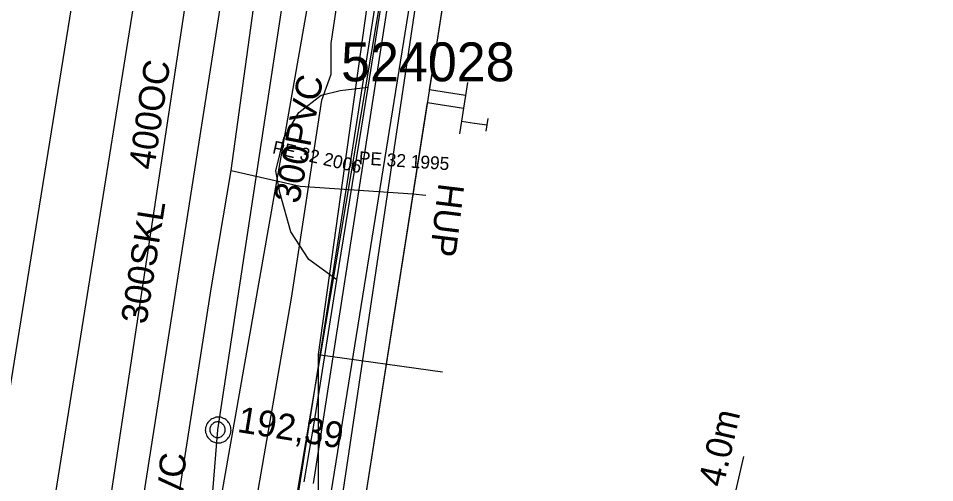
# Model space of a CAD drawing. Extents: x -746464 to -745690, y -1051581 to -1049993.
# Drawn here: x -746234.36 to -746199, y -1050941.27 to -1050923.36 of the extents above; entities that cross this region are included whole.
import ezdxf

# ---------------------------------------------------------------- set-up
doc = ezdxf.new("R2010")
doc.units = 0
for name, color, linetype in [('04_CETIN_neprovozovane', 7, 'Continuous'), ('04_CETIN_sdelovaci_podzem', 7, 'Continuous'), ('10_CD_Telematika_metalika', 7, 'Continuous'), ('14_SZDC_SSZT_zabezp_orientacni', 7, 'Continuous'), ('37_TVNET_sdelovaci_televizni kabely', 7, 'Continuous'), ('45_Eltodo_popisy', 7, 'Continuous'), ('45_Eltodo_vedeni_NN_zemni', 7, 'Continuous'), ('48_Prazs_plynarenska_STL', 7, 'Continuous'), ('48_Prazs_plynarenska_STL_popisy', 7, 'Continuous'), ('51_PVaK_kanal_destova_overena poloha', 7, 'Continuous'), ('51_PVaK_kanal_jednotna_overena poloha_rad', 7, 'Continuous'), ('51_PVaK_kanal_objekty', 7, 'Continuous'), ('51_PVaK_kanal_popisy', 7, 'Continuous'), ('51_PVaK_kanal_zruseno_overena poloha', 7, 'Continuous'), ('51_PVaK_vodovod_NEPROVOZUJE PVK_neoverene poloha', 7, 'Continuous'), ('51_PVaK_vodovod_overena poloha_rad', 7, 'Continuous'), ('51_PVaK_vodovod_popisy', 7, 'Continuous'), ('51_PVaK_vodovod_zruseno_overena poloha', 7, 'Continuous'), ('55_PREdi_NN', 7, 'Continuous'), ('55_PREdi_NN_pripojovaci_misto', 7, 'Continuous'), ('55_PREdi_stavby_popisy', 7, 'Continuous')]:
    doc.layers.add(name, color=color, linetype=linetype)

msp = doc.modelspace()

# ---------------------------------------------------------------- linework, layer by layer
at = {"layer": '04_CETIN_neprovozovane'}
for points in [[(-746220.86, -1050926.02), (-746217.61, -1050905.7), (-746214.71, -1050892.69), (-746207.04, -1050848.9)], [(-746222.06, -1050933.45), (-746223.15, -1050932.66), (-746223.84, -1050931.59), (-746224.27, -1050930.08), (-746224.42, -1050929.25), (-746224.11, -1050927.98), (-746223.53, -1050927), (-746222.67, -1050926.33), (-746221.94, -1050926.14), (-746220.86, -1050926.02)], [(-746222.06, -1050933.45), (-746220.86, -1050926.02)], [(-746223.32, -1050941.24), (-746222.94, -1050938.97), (-746222.06, -1050933.45)]]:
    msp.add_lwpolyline(points, dxfattribs=at)
at = {"layer": '04_CETIN_sdelovaci_podzem'}
for points in [[(-746200.5, -1050789.94), (-746202.57, -1050801.74), (-746207.08, -1050831.15), (-746207.94, -1050834.4), (-746208.74, -1050837.4), (-746209.44, -1050844.1), (-746208.7, -1050848.87), (-746210.83, -1050864.33), (-746214.25, -1050885.75), (-746215.15, -1050893.96), (-746215.77, -1050895.9), (-746218.07, -1050909.66), (-746222.98, -1050941.3)], [(-746208.47, -1050946.6), (-746221.28, -1050944.45), (-746222.06, -1050943.58), (-746222.34, -1050941.98), (-746214.81, -1050895.26)]]:
    msp.add_lwpolyline(points, dxfattribs=at)
at = {"layer": '10_CD_Telematika_metalika'}
msp.add_lwpolyline([(-746116.552, -1050521.207), (-746121.17, -1050569.408), (-746128.236, -1050608.848), (-746137.347, -1050610.336), (-746147.573, -1050674.704), (-746154.081, -1050701.12), (-746179.17, -1050709.95), (-746193.05, -1050747.67), (-746206.515, -1050825.577), (-746217.3, -1050901.851), (-746223.756, -1050942.953), (-746230.272, -1050994.196), (-746241.227, -1050999.731), (-746247.174, -1051050.056), (-746252.666, -1051096.533), (-746257.91, -1051185.16), (-746266.649, -1051259.574), (-746273.157, -1051294.362), (-746289.838, -1051383.531), (-746309.089, -1051442.724), (-746337.772, -1051532.949), (-746327.582, -1051537.864), (-746339.385, -1051562.334), (-746354.288, -1051580.571)], dxfattribs=at)
at = {"layer": '14_SZDC_SSZT_zabezp_orientacni'}
msp.add_lwpolyline([(-746133.491, -1050464.214), (-746183.19, -1050596.884), (-746208.871, -1050675.017), (-746217.913, -1050729.169), (-746222.815, -1050758.976), (-746216.992, -1050760.105), (-746213.328, -1050780.402), (-746223.086, -1050837.327), (-746229.268, -1050904.036), (-746234.78, -1050938.175), (-746242.985, -1050981.911), (-746244.15, -1050991.663), (-746245.424, -1051006.409), (-746245.375, -1051005.926)], dxfattribs=at)
at = {"layer": '37_TVNET_sdelovaci_televizni kabely'}
for points in [[(-746217.486, -1050898.441), (-746222.784, -1050936.331), (-746217.989, -1050937.002)], [(-746222.784, -1050936.331), (-746222.784, -1050944.32), (-746195.372, -1050949.491), (-746194.825, -1050933.514)]]:
    msp.add_lwpolyline(points, dxfattribs=at)
at = {"layer": '45_Eltodo_vedeni_NN_zemni'}
for points in [[(-746222.29, -1050925.52), (-746222.28, -1050924.33), (-746220.93, -1050915.23), (-746219.32, -1050905.43), (-746217.45, -1050892.76), (-746216.75, -1050889.44)], [(-746227.21, -1050958.28), (-746227.69, -1050957.27), (-746226.62, -1050951.27), (-746226.01, -1050950.27), (-746225.18, -1050949.44), (-746224.54, -1050947.07), (-746225.7, -1050945.7), (-746225.43, -1050943.74), (-746225.15, -1050941.87), (-746223.82, -1050934.15), (-746222.64, -1050926.52), (-746222.29, -1050925.52)]]:
    msp.add_lwpolyline(points, dxfattribs=at)
at = {"layer": '48_Prazs_plynarenska_STL'}
for points in [[(-746228.559, -1050944.352), (-746226.91, -1050933.8), (-746226.14, -1050929.23), (-746224.22, -1050915.32), (-746221.42, -1050896.53), (-746221.1, -1050894.63)], [(-746226.14, -1050929.23), (-746223.48, -1050929.84)], [(-746223.48, -1050929.84), (-746219.135, -1050930.13)], [(-746219.135, -1050930.13), (-746218.637, -1050930.188)]]:
    msp.add_lwpolyline(points, dxfattribs=at)
at = {"layer": '51_PVaK_kanal_destova_overena poloha'}
msp.add_line((-746231.45, -1050954.11), (-746225.24, -1050914.5), dxfattribs=at)
at = {"layer": '51_PVaK_kanal_jednotna_overena poloha_rad'}
for p, q in [((-746219.2, -1050890.05), (-746226.67, -1050939.23)), ((-746226.67, -1050939.23), (-746227.16, -1050945.37))]:
    msp.add_line(p, q, dxfattribs=at)
at = {"layer": '51_PVaK_kanal_objekty'}
for points in [[(-746226.14, -1050939.24), (-746226.15, -1050939.19), (-746226.15, -1050939.14), (-746226.17, -1050939.09), (-746226.19, -1050939.04), (-746226.21, -1050938.99), (-746226.24, -1050938.95), (-746226.27, -1050938.91), (-746226.31, -1050938.87), (-746226.35, -1050938.84), (-746226.39, -1050938.81), (-746226.44, -1050938.79), (-746226.49, -1050938.77), (-746226.54, -1050938.75), (-746226.59, -1050938.75), (-746226.64, -1050938.74), (-746226.69, -1050938.75), (-746226.74, -1050938.75), (-746226.79, -1050938.77), (-746226.84, -1050938.79), (-746226.89, -1050938.81), (-746226.93, -1050938.84), (-746226.97, -1050938.87), (-746227.01, -1050938.91), (-746227.04, -1050938.95), (-746227.07, -1050938.99), (-746227.09, -1050939.04), (-746227.11, -1050939.09), (-746227.13, -1050939.14), (-746227.13, -1050939.19), (-746227.14, -1050939.24), (-746227.13, -1050939.29), (-746227.13, -1050939.34), (-746227.11, -1050939.39), (-746227.09, -1050939.44), (-746227.07, -1050939.49), (-746227.04, -1050939.53), (-746227.01, -1050939.57), (-746226.97, -1050939.61), (-746226.93, -1050939.64), (-746226.89, -1050939.67), (-746226.84, -1050939.69), (-746226.79, -1050939.71), (-746226.74, -1050939.73), (-746226.69, -1050939.73), (-746226.64, -1050939.74), (-746226.59, -1050939.73), (-746226.54, -1050939.73), (-746226.49, -1050939.71), (-746226.44, -1050939.69), (-746226.39, -1050939.67), (-746226.35, -1050939.64), (-746226.31, -1050939.61), (-746226.27, -1050939.57), (-746226.24, -1050939.53), (-746226.21, -1050939.49), (-746226.19, -1050939.44), (-746226.17, -1050939.39), (-746226.15, -1050939.34), (-746226.15, -1050939.29), (-746226.14, -1050939.24)], [(-746226.37, -1050939.23), (-746226.37, -1050939.2), (-746226.376, -1050939.17), (-746226.382, -1050939.14), (-746226.394, -1050939.11), (-746226.412, -1050939.08), (-746226.43, -1050939.056), (-746226.448, -1050939.032), (-746226.472, -1050939.008), (-746226.496, -1050938.99), (-746226.52, -1050938.972), (-746226.55, -1050938.954), (-746226.58, -1050938.942), (-746226.61, -1050938.936), (-746226.64, -1050938.93), (-746226.67, -1050938.93), (-746226.7, -1050938.93), (-746226.73, -1050938.936), (-746226.76, -1050938.942), (-746226.79, -1050938.954), (-746226.82, -1050938.972), (-746226.844, -1050938.99), (-746226.868, -1050939.008), (-746226.892, -1050939.032), (-746226.91, -1050939.056), (-746226.928, -1050939.08), (-746226.946, -1050939.11), (-746226.958, -1050939.14), (-746226.964, -1050939.17), (-746226.97, -1050939.2), (-746226.97, -1050939.23), (-746226.97, -1050939.26), (-746226.964, -1050939.29), (-746226.958, -1050939.32), (-746226.946, -1050939.35), (-746226.928, -1050939.38), (-746226.91, -1050939.404), (-746226.892, -1050939.428), (-746226.868, -1050939.452), (-746226.844, -1050939.47), (-746226.82, -1050939.488), (-746226.79, -1050939.506), (-746226.76, -1050939.518), (-746226.73, -1050939.524), (-746226.7, -1050939.53), (-746226.67, -1050939.53), (-746226.64, -1050939.53), (-746226.61, -1050939.524), (-746226.58, -1050939.518), (-746226.55, -1050939.506), (-746226.52, -1050939.488), (-746226.496, -1050939.47), (-746226.472, -1050939.452), (-746226.448, -1050939.428), (-746226.43, -1050939.404), (-746226.412, -1050939.38), (-746226.394, -1050939.35), (-746226.382, -1050939.32), (-746226.376, -1050939.29), (-746226.37, -1050939.26), (-746226.37, -1050939.23)]]:
    msp.add_lwpolyline(points, dxfattribs=at)
at = {"layer": '51_PVaK_kanal_zruseno_overena poloha'}
msp.add_line((-746222.36, -1050918.05), (-746227.16, -1050945.37), dxfattribs=at)
at = {"layer": '51_PVaK_vodovod_NEPROVOZUJE PVK_neoverene poloha'}
msp.add_lwpolyline([(-746224.044, -1050944.393), (-746215.867, -1050895.864), (-746215.513, -1050894.042)], dxfattribs=at)
at = {"layer": '51_PVaK_vodovod_overena poloha_rad'}
msp.add_lwpolyline([(-746147.933, -1050583.079), (-746165.15, -1050628.8), (-746166.75, -1050634.58), (-746168.13, -1050640.41), (-746172, -1050657.92), (-746176.97, -1050682.77), (-746178.84, -1050688.14), (-746188.2, -1050701.63), (-746198.12, -1050740.78), (-746218.81, -1050853.45), (-746233.127, -1050942.931)], dxfattribs=at)
at = {"layer": '51_PVaK_vodovod_zruseno_overena poloha'}
msp.add_lwpolyline([(-746116.909, -1050502.149), (-746147.7, -1050572.88), (-746172.4, -1050636.92), (-746184.51, -1050675.89), (-746206.04, -1050745.23), (-746212.25, -1050771.46), (-746220.36, -1050834.76), (-746222.15, -1050884.77), (-746231.6, -1050947.12)], dxfattribs=at)
at = {"layer": '55_PREdi_NN'}
for points in [[(-746174.518, -1050894.72), (-746175.58, -1050894.502), (-746213.602, -1050886.573), (-746219.211, -1050924.033), (-746222.128, -1050943.603), (-746222.661, -1050951.707), (-746224.213, -1050963.119), (-746219.87, -1050963.874), (-746219.349, -1050963.973)], [(-746221.26, -1050943.74), (-746215.343, -1050906.112), (-746213.545, -1050894.298)], [(-746217.097, -1050926.337), (-746218.488, -1050926.119), (-746218.173, -1050924.117), (-746213.591, -1050894.544), (-746211.386, -1050894.959)], [(-746217.02, -1050925.843), (-746217.097, -1050926.337), (-746217.175, -1050926.831), (-746217.252, -1050927.325), (-746217.33, -1050927.819)], [(-746185.318, -1050949.036), (-746185.457, -1050949.85), (-746221.258, -1050943.743), (-746218.566, -1050926.613), (-746217.175, -1050926.831)], [(-746217.252, -1050927.325), (-746216.758, -1050927.402)]]:
    msp.add_lwpolyline(points, dxfattribs=at)
at = {"layer": '55_PREdi_NN_pripojovaci_misto'}
for p, q in [((-746216.758, -1050927.402), (-746216.263, -1050927.472)), ((-746216.298, -1050927.719), (-746216.228, -1050927.224))]:
    msp.add_line(p, q, dxfattribs=at)
at = {"layer": '55_PREdi_stavby_popisy'}
msp.add_lwpolyline([(-746207.563, -1050945.649), (-746206.975, -1050942.932), (-746206.362, -1050940.256)], dxfattribs=at)

# ---------------------------------------------------------------- texts
at = {"layer": '45_Eltodo_popisy'}
msp.add_text('524028', height=1.5, dxfattribs=at).set_placement((-746221.901, -1050925.791))
at = {"layer": '48_Prazs_plynarenska_STL_popisy'}
for s, height, rotation, p in [('PE 32 2006', 0.5, 347.0841, (-746224.58, -1050928.562)), ('PE 32 1995', 0.5, 356.1815, (-746221.23, -1050928.988)), ('HUP', 1, 263, (-746218.137, -1050929.688))]:
    msp.add_text(s, height=height, rotation=rotation, dxfattribs=at).set_placement(p)
at = {"layer": '51_PVaK_kanal_popisy'}
for s, rotation, p in [('300PVC', 79.0347, (-746223.523, -1050930.543)), ('300SKL', 81.0904, (-746229.416, -1050935.189)), ('192,39', 350.882, (-746225.94, -1050939.31)), ('315PVC', 85.4362, (-746228.267, -1050945.116))]:
    msp.add_text(s, height=1, rotation=rotation, dxfattribs=at).set_placement(p)
at = {"layer": '51_PVaK_vodovod_popisy'}
msp.add_text('400OC', height=1, rotation=81.3815, dxfattribs=at).set_placement((-746229.118, -1050929.237))
at = {"layer": '55_PREdi_stavby_popisy'}
msp.add_text('4.0m', height=1, rotation=77.0831, dxfattribs=at).set_placement((-746207.155, -1050941.482))

doc.saveas('drawing.dxf')
